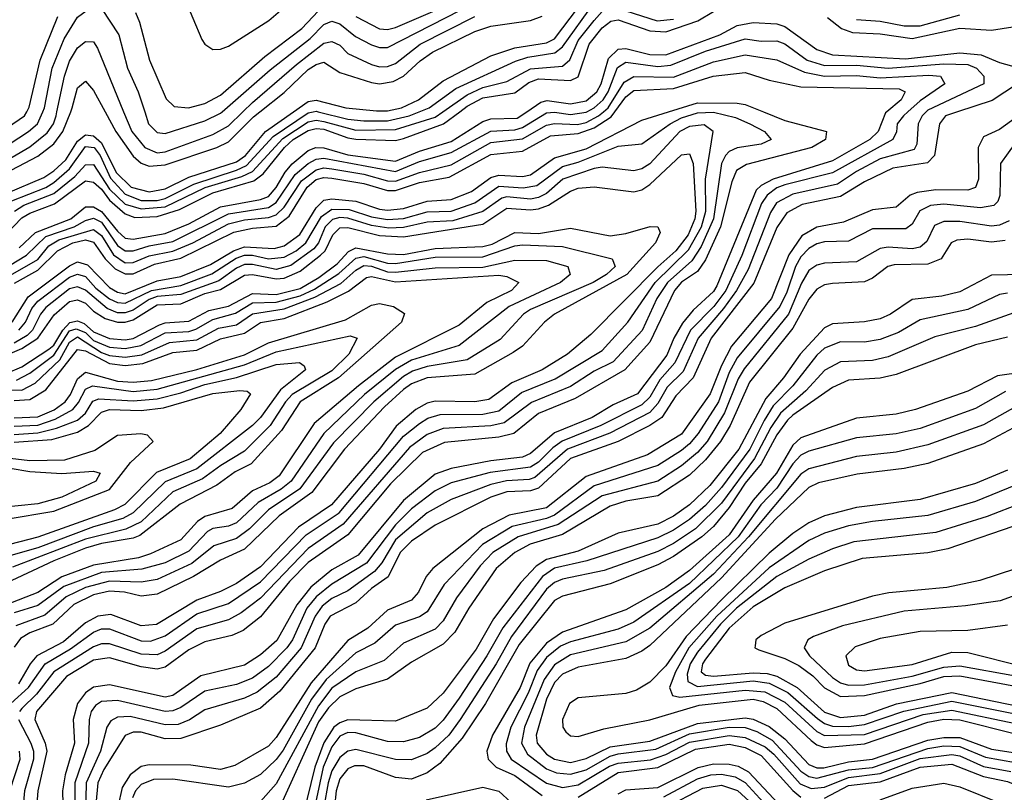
# Model space of a CAD drawing. Header units: inches. Extents: x 501365 to 657855, y 482276 to 547543.
# Tile 914 of 957: x 640524 to 643002, y 488286 to 490232. Entities that reach past the tile are written whole.
import ezdxf

# ---------------------------------------------------------------- set-up
doc = ezdxf.new("R2010")
doc.units = ezdxf.units.IN
doc.header["$MEASUREMENT"] = 0
doc.layers.add('A6448', color=7, linetype='Continuous')
doc.layers.add('A6449', color=7, linetype='Continuous')

msp = doc.modelspace()

# ---------------------------------------------------------------- linework, layer by layer
at = {"layer": 'A6448', "color": 5}
for points, elevation in [([(640000, 489654.7), (640069.3, 489669.3), (640130, 489689.2), (640164.4, 489684.4), (640210, 489660.7), (640250, 489665.4), (640293.4, 489690), (640354.2, 489745.8), (640410, 489785.4), (640470, 489836.3), (640570, 489888.5), (640610, 489919.2), (640633.1, 489950), (640652.6, 490000)], 3720), ([(640000, 489703), (640050, 489714), (640110, 489735.2), (640150, 489739.2), (640210, 489725.4), (640231.6, 489728.4), (640330, 489800.6), (640410, 489849.2), (640470, 489900.6), (640546.5, 489950), (640569.2, 489970), (640582.1, 490000)], 3760), ([(640000, 489677.8), (640050, 489687.1), (640130, 489714), (640169.6, 489709.6), (640210, 489691.4), (640230, 489689.5), (640250, 489697), (640344.8, 489775.2), (640410, 489817.5), (640470, 489865.2), (640550, 489912), (640593.3, 489946.7), (640609, 489970), (640615.8, 489990), (640618, 490000)], 3740), ([(640000, 489729.9), (640030, 489736.5), (640110, 489761.2), (640150, 489763.7), (640210, 489757.5), (640250, 489776.2), (640315.2, 489824.8), (640390, 489869.3), (640450, 489931.2), (640536.2, 489990), (640541.9, 490000)], 3780), ([(640479.1, 489600.9), (640541.4, 489638.6), (640590, 489686.1), (640661.1, 489710), (640690, 489726.6), (640710, 489731.7), (640730, 489722), (640770, 489663.5), (640790, 489649.9), (640810, 489650.2), (640850, 489662.6), (640910, 489673.1), (641050, 489742.8), (641150, 489758.8), (641170, 489771.3), (641217.7, 489842.3), (641250, 489869.9), (641270, 489880.8), (641290, 489883.3), (641470, 489849.9), (641530, 489874.6), (641610, 489897.2), (641710, 489951.4), (641770, 489954.4), (641790, 489960.5), (641850, 489997.5), (641870, 489999.1), (641910, 489993), (641950, 489999), (641951.9, 490000)], 3560), ([(640488.4, 489690), (640530, 489732.9), (640550, 489744.8), (640612, 489768), (640690, 489826.5), (640710, 489822.8), (640730, 489804.9), (640750, 489777.3), (640790, 489742.6), (640814.1, 489734.1), (640870, 489736.2), (640926.3, 489753.7), (641010, 489796.2), (641113.8, 489826.2), (641136.6, 489843.5), (641190.4, 489910), (641212.2, 489930), (641250, 489953), (641270, 489958.1), (641290, 489956.2), (641350, 489934), (641370, 489930.9), (641470, 489927.3), (641490, 489932.7), (641590.8, 489969.2), (641631.7, 490000)], 3620), ([(640490, 489794.1), (640585.1, 489834.9), (640610, 489851.4), (640640.7, 489879.3), (640670, 489925.8), (640690, 489941.8), (640710, 489939.6), (640730, 489921.5), (640767, 489847), (640804.6, 489810), (640850, 489798.7), (640890, 489806.1), (640950, 489835.7), (641070, 489874.3), (641092.3, 489890), (641142.6, 489950), (641213.3, 490000)], 3680), ([(640495.2, 489584.8), (640570, 489628.3), (640597.3, 489662.7), (640622.4, 489677.6), (640710, 489703.9), (640730, 489688.7), (640760.1, 489640.1), (640790, 489620), (640810, 489620.3), (640850, 489637.4), (640910, 489648.6), (640960.3, 489670), (641050, 489717.8), (641090, 489727.5), (641150, 489733.4), (641170, 489740.6), (641190, 489759.5), (641233.7, 489826.3), (641270, 489853.8), (641290, 489858.7), (641310, 489856.6), (641390, 489842.6), (641450, 489825.7), (641470, 489825.5), (641530, 489847.3), (641610, 489866.5), (641710, 489922.4), (641790, 489931.8), (641850, 489966.5), (641870, 489970.5), (641927.8, 489967.8), (641950, 489973.1), (641981.2, 489990), (641993.1, 490000)], 3540), ([(640504.6, 489775.4), (640590, 489809.5), (640610, 489821.8), (640650, 489856.2), (640690, 489912.4), (640711.9, 489910), (640726.4, 489890), (640752.6, 489832.6), (640790, 489792.2), (640830, 489776.9), (640870, 489776.8), (640890, 489781.6), (640962.2, 489817.8), (641070, 489852.6), (641095.2, 489864.8), (641162.2, 489937.8), (641250, 489997.5), (641263, 490000)], 3660), ([(640505.5, 489470), (640545.9, 489534.1), (640650, 489612.3), (640670, 489622.3), (640694.6, 489614.6), (640750, 489557.8), (640770, 489545.6), (640790, 489541.8), (640870, 489574), (640930, 489585.6), (641004.2, 489615.8), (641062, 489650), (641090, 489660.1), (641164.3, 489655.7), (641190, 489662), (641229.2, 489690.7), (641270, 489758), (641290, 489777), (641310, 489780.8), (641370, 489775.1), (641430, 489754.7), (641450, 489752.2), (641490, 489756.5), (641550, 489774.9), (641610, 489779.1), (641661, 489799), (641710, 489834.8), (641730, 489840.6), (641790, 489837.4), (641810, 489841.3), (641870, 489884.1), (641950, 489906.4), (642090, 489979.1), (642157.3, 490000)], 3480), ([(640511.2, 489750), (640534.9, 489765.1), (640610, 489793.8), (640663, 489837), (640690, 489866.6), (640710, 489866.9), (640750, 489805), (640790, 489767.5), (640830, 489755.2), (640890, 489760.6), (640991.2, 489808.9), (641083.1, 489836.9), (641110, 489849.3), (641186.9, 489933.1), (641250, 489974.3), (641270, 489978.8), (641290, 489975.7), (641370, 489953.6), (641470, 489955), (641570, 489986.8), (641589, 490000)], 3640), ([(640511.5, 489568.5), (640570, 489600.8), (640619.4, 489650), (640657.7, 489670), (640690, 489677.2), (640710, 489671.7), (640739.4, 489630), (640764.9, 489604.9), (640790, 489591.7), (640810, 489592.2), (640863.6, 489616.4), (640930, 489631.5), (641063.2, 489696.8), (641110, 489706.9), (641170, 489712), (641202.7, 489737.3), (641247.9, 489810), (641270, 489829.2), (641290, 489834.7), (641310, 489833.1), (641390, 489819.7), (641450, 489801.7), (641470, 489802), (641530, 489821.8), (641604.7, 489835.3), (641710, 489892), (641790, 489900.7), (641860.5, 489939.5), (641930, 489945), (641970, 489959.6), (642012.5, 489987.5), (642021.9, 490000)], 3520), ([(640522, 489450), (640538.9, 489470), (640555, 489505), (640570, 489522.9), (640650, 489583.3), (640670, 489591), (640690, 489584.9), (640716.2, 489556.2), (640750, 489529.3), (640770, 489519.4), (640790, 489517.7), (640855.7, 489550), (640930, 489562.7), (641008.2, 489591.8), (641068.9, 489631.1), (641090, 489638.6), (641110, 489639), (641150, 489630), (641190, 489633.7), (641220.1, 489650), (641244.2, 489670), (641283.6, 489736.4), (641310, 489754.4), (641353.4, 489753.5), (641410, 489735.3), (641450, 489728.4), (641490, 489731.5), (641550, 489747.9), (641610, 489749.8), (641670, 489770.7), (641730, 489812.4), (641791.4, 489808.6), (641825.5, 489814.5), (641890, 489862.5), (641930, 489872.8), (642030, 489913.5), (642090, 489918.9), (642161.2, 489970), (642190, 489984.7), (642230, 489997.2), (642270, 489999), (642325.9, 489985.9), (642362, 489970), (642399, 489950), (642415, 489930), (642390, 489918.1), (642330, 489908.8), (642310, 489899.8), (642300.8, 489890), (642290, 489869.8), (642270.4, 489730), (642239.5, 489660.5), (642215.4, 489624.6), (642154.5, 489570), (642127.5, 489530), (642090.4, 489449.6), (642017.4, 489370), (641970, 489346.9), (641910, 489308.6), (641812.1, 489267.9), (641743.6, 489216.4), (641710, 489208.8), (641590, 489202.6), (641550, 489187.3), (641505.4, 489154.6), (641338.3, 488961.7), (641250, 488900.5), (641130, 488774.8), (641081.7, 488738.3), (641050, 488720.6), (640970, 488698), (640890, 488641.8), (640870, 488632.8), (640830, 488634.1), (640750, 488660.4), (640730, 488660.1), (640710, 488652.8), (640609.9, 488590.1), (640566.5, 488533.5), (640530, 488497.6), (640524.2, 488490)], 3460), ([(640522.9, 489657.1), (640563.7, 489696.3), (640653.3, 489730), (640690, 489760.8), (640710, 489760.3), (640730, 489748.8), (640770, 489699.1), (640790, 489681.6), (640810, 489679), (640890, 489693.1), (640950, 489717.9), (641030, 489760.3), (641130, 489778.8), (641150, 489786.9), (641170, 489809), (641192, 489848), (641210, 489868.7), (641250, 489902.3), (641269.9, 489910.1), (641290, 489909.4), (641350, 489891.7), (641470, 489875.2), (641530, 489900.6), (641610, 489925.3), (641690, 489975.4), (641710, 489982), (641776.5, 489983.5), (641800.7, 490000)], 3580), ([(642395.7, 490000), (642450, 489978), (642554.9, 489950), (642552, 489930), (642518, 489910), (642353.2, 489866.8), (642328.2, 489851.8), (642316.4, 489823.6), (642287.6, 489710), (642250, 489627.3), (642230, 489598), (642190, 489570.6), (642172.1, 489550), (642110, 489420.2), (642046.8, 489350), (641922.5, 489277.6), (641830, 489240.3), (641767.9, 489190), (641730, 489180.5), (641593.2, 489166.8), (641538.3, 489141.7), (641457.2, 489062.8), (641350, 488934.5), (641250, 488865.3), (641202.9, 488817.1), (641130, 488727.9), (641086.3, 488693.7), (641058.5, 488681.5), (640990, 488665.2), (640950, 488644.8), (640890, 488601.8), (640870, 488596.3), (640830, 488602.4), (640750, 488625.2), (640710, 488619.4), (640642.1, 488577.9), (640566.9, 488490), (640562.3, 488470), (640588.4, 488410), (640592.5, 488390), (640570.2, 488290.2), (640562, 488190)], 3480), ([(642706.5, 490000), (642703, 489997), (642684.9, 489950), (642664.1, 489930), (642570, 489876.8), (642420.2, 489830), (642390, 489814.3), (642377.8, 489802.2), (642278.6, 489561.4), (642270, 489547.7), (642219.4, 489500.6), (642192, 489468), (642170.2, 489430), (642152.9, 489387.1), (642079.4, 489290), (642017.7, 489262.3), (641964.8, 489230), (641870, 489191.2), (641810, 489139.8), (641790, 489130.5), (641710, 489120.8), (641610, 489101.6), (641570, 489087.6), (641490, 489020.8), (641376.4, 488883.6), (641310, 488846.4), (641257.3, 488802.7), (641221.7, 488758.3), (641171.5, 488668.5), (641130, 488632.4), (641090, 488606.1), (640980.4, 488579.6), (640910, 488530.2), (640890, 488525.8), (640750, 488556.6), (640710, 488551.1), (640690, 488537), (640670, 488510), (640658.8, 488470), (640662.2, 488410), (640638.5, 488330), (640631.9, 488290), (640634.6, 488190)], 3520), ([(642759.3, 490000), (642748.3, 489990), (642732.7, 489970), (642730.7, 489949.3), (642721.6, 489930), (642570, 489846.4), (642450, 489815.8), (642430, 489808.2), (642405, 489790), (642391.3, 489768.7), (642341.9, 489638.1), (642301.1, 489550), (642270.9, 489510), (642212.6, 489450), (642172.6, 489367.4), (642135, 489325), (642110, 489281.7), (642090, 489262.1), (641986.5, 489210), (641889.1, 489170.9), (641866, 489154), (641830, 489117.3), (641810, 489105), (641708.4, 489091.6), (641610, 489065.4), (641570, 489045.9), (641510, 488999.8), (641470, 488959.5), (641396.7, 488863.3), (641310, 488810.7), (641270, 488778.9), (641247.1, 488750), (641210.4, 488670), (641196.3, 488650), (641150, 488603.1), (641110, 488573.4), (641070, 488558.2), (640990, 488540.9), (640930, 488499.5), (640910, 488491.1), (640890, 488490), (640770, 488517.6), (640730, 488514.8), (640715.1, 488504.9), (640704.5, 488490), (640699.3, 488470), (640697.8, 488410), (640662.8, 488310), (640663.6, 488190)], 3540), ([(642805.6, 490000), (642795.6, 489990), (642785.2, 489970), (642781.6, 489918.4), (642775.3, 489904.7), (642690, 489881.8), (642630.3, 489849.7), (642582.5, 489817.5), (642470, 489792.9), (642429, 489771), (642414, 489746), (642357.1, 489602.9), (642328.4, 489550), (642295.6, 489504.4), (642231.8, 489430), (642193.8, 489346.2), (642153.7, 489306.3), (642130, 489265.4), (642110, 489243.1), (642009.2, 489190.8), (641902.6, 489150), (641820.9, 489079.1), (641806.1, 489073.9), (641749.1, 489070.9), (641710, 489061.6), (641610, 489023.9), (641550, 488989.7), (641470, 488922), (641435.5, 488864.5), (641417.3, 488842.7), (641350, 488793.8), (641310, 488774.4), (641285.3, 488754.8), (641267.5, 488730), (641232.5, 488650), (641170, 488576.6), (641121.6, 488538.4), (641090, 488523.7), (640990, 488493.8), (640951.2, 488468.8), (640922.8, 488457.2), (640890, 488455.9), (640802.7, 488477.3), (640770, 488475.3), (640753.4, 488466.6), (640743.7, 488450), (640727.3, 488390), (640691.5, 488310), (640688.9, 488190)], 3560), ([(642884.5, 490000), (642853.8, 489990), (642838.6, 489970), (642826.6, 489890), (642808.9, 489871), (642721.8, 489858.2), (642650, 489823.5), (642590, 489786.8), (642493.5, 489766.5), (642454.7, 489745.3), (642430, 489708.6), (642372, 489568), (642264.6, 489430), (642219, 489330), (642175.2, 489284.8), (642140, 489230), (642110, 489210), (642030, 489169.5), (641910, 489126.8), (641830, 489051.8), (641810, 489045.8), (641750, 489042.6), (641710.1, 489029.9), (641570, 488958.7), (641510, 488919), (641481.7, 488890), (641451.2, 488828.7), (641410, 488799.7), (641370, 488763.1), (641305.7, 488730), (641291.8, 488710), (641267.5, 488650), (641179, 488541), (641130, 488498.6), (641030, 488455.2), (640930, 488421.9), (640890, 488421.1), (640830, 488437.7), (640810, 488437.8), (640790, 488429.6), (640736.3, 488343.7), (640721.2, 488310), (640711.6, 488210)], 3580), ([(640739.1, 490000), (640766.2, 489950), (640810, 489887.9), (640830, 489870.7), (640850, 489862.9), (640890, 489866.4), (641020.4, 489910), (641050, 489924.3), (641112.5, 489987.5), (641128.5, 490000)], 3720), ([(643050, 489998.7), (642990, 489955.3), (642950, 489937.1), (642936.4, 489910), (642937.4, 489830), (642930, 489809.6), (642910, 489802.6), (642830, 489803.5), (642783.1, 489796.9), (642765, 489790), (642730, 489760.1), (642670, 489753), (642597.6, 489722.4), (642530, 489709.6), (642492.2, 489687.8), (642460.1, 489639.9), (642416.4, 489530), (642315.4, 489410), (642290, 489361.2), (642261.8, 489290), (642190, 489187.8), (642103.8, 489136.2), (641950, 489081.7), (641850, 489002.6), (641755.8, 488984.2), (641689.8, 488950), (641563.9, 488850), (641546.8, 488830), (641527.6, 488790), (641510, 488770.5), (641450, 488745.4), (641400.3, 488699.7), (641350, 488668.4), (641258.1, 488561.9), (641170, 488424.1), (641150, 488402.2), (641065.8, 488354.2), (641030, 488343.4), (640954.7, 488354.7), (640850, 488355.4), (640830, 488351.2), (640802.1, 488330), (640781.8, 488298.2), (640771.5, 488250)], 3620), ([(640785.7, 490000), (640806.1, 489950), (640839.6, 489910), (640870, 489897), (640890, 489899.4), (641010, 489943.1), (641050, 489964.6), (641086.1, 490000)], 3740), ([(640838.9, 490000), (640848.8, 489970), (640870, 489947.8), (640890, 489945.5), (640990, 489977), (641030, 489996.4), (641034.1, 490000)], 3760), ([(641275.4, 490000), (641350, 489981.5), (641390, 489977.4), (641450, 489977.2), (641504.4, 489990), (641529.7, 490000)], 3660), ([(640501.7, 488510), (640546.5, 488550), (640588.4, 488610), (640652.3, 488647.7), (640710, 488690), (640730, 488697.8), (640750, 488697.7), (640830, 488668.1), (640853.2, 488666.8), (640890, 488680.7), (640970, 488735.8), (641050, 488761.5), (641130, 488816), (641245.4, 488934.6), (641328.4, 488990), (641490, 489182.9), (641530, 489215.4), (641551.6, 489228.4), (641582.5, 489237.5), (641690, 489238.4), (641730, 489247.3), (641787.1, 489292.9), (641872.1, 489327.9), (641990, 489398.8), (642055.1, 489470), (642123.3, 489570), (642207.3, 489652.7), (642240, 489710), (642251.2, 489750), (642250.4, 489830), (642269.2, 489950), (642247.1, 489967.1), (642210, 489962.5), (642185.2, 489950), (642110, 489868.8), (642090, 489855.9), (642070, 489851.4), (641990, 489860.8), (641970, 489856.9), (641891.3, 489830), (641850, 489794.6), (641830, 489784.1), (641810, 489780), (641750, 489786.1), (641737.3, 489782.7), (641690, 489748.6), (641614.2, 489725.7), (641550, 489721.9), (641490, 489708.5), (641453.5, 489706.5), (641410, 489713.2), (641350, 489731.7), (641330, 489733.5), (641311.5, 489728.5), (641293.1, 489710), (641276.5, 489670), (641264.9, 489655.1), (641206.8, 489613.2), (641170, 489602.9), (641110, 489615.1), (641090, 489615.1), (641070, 489606.4), (641025.4, 489574.6), (640930, 489539.6), (640870, 489535), (640850, 489527.4), (640810, 489500.4), (640790, 489493.6), (640770, 489493.9), (640744.4, 489504.4), (640690, 489551.1), (640670, 489559.2), (640650, 489554.2), (640590, 489506.8), (640576.4, 489490), (640556.8, 489450), (640543.2, 489436.8), (640510, 489417.1)], 3440), ([(643050, 489950.6), (642992.2, 489870), (642990.8, 489789.2), (642986.2, 489773.8), (642975.8, 489764.2), (642942.3, 489757.7), (642850, 489767.1), (642816.1, 489763.9), (642789.7, 489750.3), (642770, 489716.9), (642754.4, 489705.6), (642670, 489704.9), (642610, 489674.5), (642550, 489672.1), (642530, 489667.4), (642510, 489655.8), (642490, 489634.7), (642476.4, 489610), (642454.6, 489545.4), (642437.5, 489510), (642330, 489380.2), (642310, 489343.5), (642282.9, 489270), (642231.9, 489190), (642210, 489164), (642190, 489146.7), (642130, 489109.4), (641970, 489057.9), (641870, 488984.5), (641850, 488975.5), (641764, 488956), (641689.3, 488910.7), (641592.7, 488810), (641550, 488740.6), (641530, 488727.9), (641470, 488707.4), (641417.8, 488662.2), (641370, 488637.5), (641295.8, 488570), (641258.7, 488521.3), (641187.4, 488392.6), (641170, 488368.8), (641130, 488330.9), (641090, 488309), (641050, 488299.5), (640910, 488319.8), (640861.2, 488318.8), (640830, 488306.4), (640815.7, 488290), (640807.9, 488272.1)], 3640), ([(640470, 489378.7), (640530, 489404.1), (640570.1, 489429.9), (640611, 489489), (640650, 489522.4), (640670, 489526.6), (640690, 489518), (640710, 489498.1), (640739.6, 489479.6), (640770, 489470), (640790, 489470.3), (640810, 489476.1), (640870, 489513.5), (640930, 489516.3), (640990, 489542.8), (641030, 489552.4), (641090, 489588.2), (641110, 489590), (641170, 489579.2), (641190, 489581.4), (641230, 489598.9), (641281.3, 489638.7), (641293.4, 489650), (641312.4, 489690), (641330, 489707.8), (641350, 489708.9), (641430, 489688.4), (641490, 489685.1), (641690, 489717.3), (641750, 489757), (641810, 489752.7), (641830, 489755.4), (641855.1, 489764.9), (641910, 489800.4), (641930, 489807.9), (641970, 489810.6), (642070, 489798.4), (642090, 489803.7), (642110, 489816.7), (642190, 489891.4), (642210, 489894.2), (642219.1, 489870), (642226.2, 489750), (642223.4, 489730), (642206.6, 489690), (642175.6, 489650), (642130, 489609.4), (641961.2, 489438.8), (641902.7, 489390), (641839.5, 489350), (641762.6, 489317.4), (641704.8, 489275.2), (641670, 489269.5), (641570, 489271.1), (641550, 489266.3), (641520.8, 489250), (641472, 489208), (641430, 489150.7), (641308.8, 489010), (641225.9, 488954.1), (641130, 488854.2), (641070, 488812.4), (641030, 488791.8), (640970, 488770.1), (640868.9, 488708.9), (640830, 488705.5), (640753.7, 488733.7), (640720.8, 488730), (640690, 488713), (640634.6, 488665.4), (640567.8, 488630), (640550.3, 488609.7), (640520.9, 488559.1)], 3420), ([(643014.6, 489725.4), (642990, 489714.6), (642970, 489712.1), (642890, 489723.5), (642850, 489724.1), (642826.8, 489713.2), (642807, 489673), (642790, 489659.1), (642770, 489655.2), (642710, 489659.4), (642690, 489655.9), (642630, 489622.5), (642550, 489618.6), (642530, 489613.6), (642510, 489600.6), (642491.5, 489568.5), (642459.1, 489490), (642347.2, 489352.8), (642332.5, 489327.5), (642298.3, 489241.7), (642254.2, 489170), (642230, 489142.1), (642190, 489108.5), (642130, 489070), (641990, 489032.7), (641879.5, 488960.5), (641779.1, 488930), (641715.3, 488890), (641683.3, 488856.7), (641623.6, 488776.4), (641590, 488718.4), (641570, 488697), (641490, 488662.2), (641441.6, 488618.4), (641370, 488590), (641310, 488548.2), (641275.9, 488504.1), (641170, 488307.5), (641130, 488262.9)], 3660), ([(640490, 489340.8), (640530, 489358), (640597.9, 489402.1), (640610, 489412.3), (640632.8, 489450), (640650.4, 489469.6), (640670, 489473.5), (640686.8, 489466.8), (640710, 489445.9), (640750, 489428.8), (640790, 489426), (640810, 489429.1), (640876.2, 489463.8), (640890, 489468.7), (640950, 489472.6), (641000.6, 489499.4), (641050, 489510.9), (641110, 489542.5), (641170, 489540.1), (641230, 489555), (641277.1, 489582.9), (641322.9, 489617.1), (641351.6, 489648.4), (641370, 489657.1), (641450, 489642.2), (641490, 489640.8), (641570, 489655.7), (641690, 489661.1), (641713.2, 489666.8), (641770, 489696.2), (641830, 489693.4), (641910, 489706.5), (642010, 489688), (642050, 489693.6), (642110.9, 489710.9), (642130.6, 489710.6), (642136.3, 489696.3), (642124.3, 489670), (642052.3, 489590), (641870.1, 489490), (641845.3, 489470), (641789.9, 489410.1), (641766.2, 489393.8), (641670, 489339.5), (641550, 489329.7), (641510, 489314.6), (641490, 489300.3), (641442.6, 489257.4), (641341.9, 489150), (641259.1, 489040.9), (641177.2, 488982.8), (641090, 488898.2), (641030, 488871.3), (640961.4, 488830), (640870, 488785.3), (640830, 488780.1), (640788, 488790), (640750, 488792.9), (640710, 488783.4), (640660.9, 488759.1), (640607.8, 488710), (640550, 488688), (640526, 488674), (640510, 488652.1)], 3380), ([(643004.2, 489675.8), (642970, 489671.3), (642910, 489679), (642883, 489677), (642868.6, 489670), (642842.9, 489630), (642810, 489615.9), (642725.1, 489614.9), (642709.4, 489610.6), (642670, 489581), (642650, 489571.9), (642570, 489567.8), (642550, 489564), (642530, 489553.7), (642510, 489528.5), (642470, 489454.8), (642360.7, 489319.3), (642312.2, 489210), (642288.1, 489170), (642250, 489123.4), (642210, 489085.3), (642130, 489033.2), (642050, 489019.7), (642010, 489007.2), (641890, 488935.7), (641808.9, 488911.1), (641770.1, 488890), (641723.2, 488850), (641654.6, 488750), (641619.6, 488690), (641590, 488659.3), (641510, 488613.7), (641450, 488571.4), (641370, 488546.9), (641330, 488527.1), (641301.3, 488498.7), (641276.6, 488463.4), (641170, 488228.4)], 3680), ([(640515.9, 489324.1), (640550, 489341.7), (640610, 489387.3), (640650, 489448.5), (640666.3, 489453.7), (640690, 489444.1), (640710, 489424.2), (640750, 489407.5), (640790, 489404), (640828.8, 489411.2), (640890, 489443), (640950, 489446.7), (640967.8, 489452.2), (641010, 489477.2), (641067.4, 489492.6), (641110, 489518.7), (641170, 489520.6), (641230, 489536.7), (641266.4, 489553.6), (641327.6, 489592.4), (641370, 489631.7), (641390, 489635.9), (641450, 489618.9), (641470, 489618.1), (641570, 489633.7), (641690, 489634.3), (641770, 489662.1), (641790, 489665), (641890, 489660.9), (642015.3, 489630), (642022.8, 489610), (642000.9, 489590), (641967.5, 489570), (641810, 489502), (641792.1, 489490), (641733.8, 489426.2), (641650, 489375.6), (641550, 489358.7), (641513.2, 489346.8), (641490, 489333.6), (641415.8, 489270), (641313.6, 489166.4), (641229.2, 489050.8), (641150, 488997.7), (641102.9, 488950), (641070, 488925.6), (641012.6, 488907.4), (640957.7, 488862.3), (640870, 488822.6), (640830, 488815.7), (640750, 488818.2), (640690, 488801.8), (640641.5, 488778.5), (640587.6, 488732.4), (640514.4, 488705.6)], 3360), ([(640410, 489300.1), (640530, 489299.1), (640563.1, 489316.9), (640625, 489375), (640650, 489419.6), (640670, 489433.4), (640730, 489394), (640750, 489386.3), (640790, 489382), (640831.7, 489388.3), (640901.4, 489418.6), (640970, 489425.5), (641025, 489455), (641070, 489463.7), (641110, 489491), (641190, 489503.5), (641267.2, 489532.8), (641332.8, 489567.2), (641370, 489600.9), (641390, 489612.7), (641410, 489611.2), (641450, 489596.6), (641470, 489595.9), (641570, 489606.6), (641690, 489609), (641770, 489626.1), (641850, 489625.8), (641903.5, 489610), (641909.6, 489590), (641885.1, 489570), (641755.7, 489510), (641630, 489411.2), (641510, 489374.4), (641470, 489350.9), (641392.3, 489287.7), (641289.9, 489190.1), (641207.4, 489070), (641182.4, 489050), (641124, 489016), (641070, 488965.1), (641050, 488956.7), (641010, 488950.5), (640996.6, 488943.4), (640950, 488893.8), (640890, 488864.6), (640831.4, 488848.6), (640730, 488839.7), (640635.2, 488804.8), (640570, 488757), (640510, 488738.2)], 3340), ([(640510, 489273), (640550, 489275.1), (640590, 489299.6), (640670, 489401), (640690, 489397.7), (640750, 489365.8), (640790, 489360.7), (640834.1, 489365.9), (640910, 489393.8), (640970, 489399.6), (641030, 489428.4), (641090, 489442.1), (641130, 489469.6), (641190, 489479.8), (641298.4, 489521.6), (641351.5, 489548.5), (641397.4, 489582.6), (641410, 489584.8), (641470, 489571.9), (641730, 489588.7), (641750, 489585.5), (641780.5, 489570), (641761.6, 489550), (641700.2, 489519.8), (641630, 489462.6), (641470, 489382.2), (641377, 489310), (641265.3, 489214.7), (641176.9, 489083.1), (641153.9, 489066), (641110, 489045.6), (641059.2, 489000.8), (640990, 488981), (640971.5, 488968.5), (640930, 488922), (640853.4, 488886.6), (640823.1, 488876.9), (640710, 488858.7), (640630, 488829.2), (640570, 488789.2), (640490, 488758.1)], 3320), ([(643050, 489590.2), (642970, 489588.9), (642890, 489546.2), (642844.6, 489535.4), (642770, 489526.9), (642716.1, 489490), (642690, 489478.9), (642650, 489470.9), (642570, 489466.1), (642550, 489456.3), (642488.1, 489390), (642446.4, 489330), (642401.8, 489278.2), (642334.1, 489150), (642261.2, 489058.8), (642210, 489010), (642170, 488981.4), (642130, 488961.9), (642030, 488938.6), (641930, 488893.7), (641850, 488872.2), (641824.3, 488855.7), (641785.3, 488814.7), (641716.8, 488723.2), (641673.3, 488646.7), (641590, 488535.7), (641550, 488498.1), (641470, 488465.7), (641350, 488468.6), (641330, 488461.6), (641314.9, 488450), (641290, 488410.6), (641267.2, 488350), (641237.4, 488230)], 3720), ([(643010, 489543.5), (642990, 489540.1), (642910, 489501.7), (642790, 489476.3), (642735.5, 489444.5), (642690, 489426.5), (642650, 489420.2), (642590, 489421.1), (642550, 489404.9), (642530, 489387.4), (642470, 489310), (642420.8, 489259.2), (642397.5, 489222.5), (642361.9, 489150), (642290, 489054), (642250, 489008.9), (642210, 488973.7), (642170, 488946.4), (642130, 488927.2), (641951.1, 488868.9), (641870, 488850.6), (641839.9, 488830), (641739.8, 488700.2), (641700.1, 488630), (641630, 488523.5), (641590, 488467.7), (641570, 488447.5), (641530, 488424.7), (641490, 488413.7), (641450, 488414.7), (641370, 488436.5), (641350, 488436.9), (641330, 488427.9), (641310, 488400.5), (641288.3, 488350), (641260.6, 488219.4)], 3740), ([(640510, 489229.3), (640570, 489231.6), (640610.8, 489249.2), (640638.4, 489270), (640651.8, 489288.2), (640670, 489327.7), (640690, 489344.6), (640770, 489322), (640810, 489319.1), (640856.3, 489323.7), (640970, 489351), (641090, 489388), (641150, 489418.3), (641344.1, 489475.9), (641410, 489512.8), (641430, 489517.1), (641464.8, 489510), (641492.3, 489492.3), (641485.1, 489470), (641326.4, 489330), (641229.8, 489270), (641182.8, 489197.2), (641106.5, 489113.5), (641066.6, 489093.4), (641020.2, 489059.8), (640928.3, 489011.7), (640826.8, 488933.2), (640810, 488926.1), (640730, 488912.9), (640690, 488900.8), (640610, 488869.6), (640490, 488812.7)], 3280), ([(643026.4, 489493.6), (642930, 489459.2), (642827.1, 489432.9), (642710, 489383), (642670, 489373.7), (642590, 489370.7), (642550.7, 489349.3), (642502.3, 489297.7), (642439, 489241), (642414.7, 489205.3), (642373.1, 489126.9), (642290, 489014.8), (642224.8, 488950), (642170, 488912.9), (642130, 488893), (641994.8, 488845.2), (641890, 488823.4), (641870, 488814.6), (641850, 488797.5), (641761.7, 488678.3), (641723.1, 488610), (641633.1, 488470), (641604, 488430), (641570, 488398.3), (641550, 488384.1), (641510, 488368.3), (641470, 488368.9), (641370, 488394), (641350, 488389.7), (641330, 488373.7), (641310, 488340.7), (641300.6, 488310), (641290, 488250)], 3760), ([(640510, 489208), (640570, 489211.1), (640613.8, 489226.2), (640657.6, 489250), (640672.5, 489267.5), (640690, 489301.8), (640707.4, 489310), (640810, 489295.9), (640870, 489301.7), (641090, 489363.1), (641170, 489395.1), (641356.1, 489436.1), (641373.3, 489430), (641352.7, 489390), (641310, 489347.6), (641210, 489288.1), (641193, 489270), (641154.8, 489210), (641090, 489145.3), (641030.5, 489109.5), (640984.6, 489075.3), (640910, 489042.7), (640830, 488967.4), (640791.4, 488948.6), (640690, 488924.2), (640506.4, 488853.6)], 3260), ([(643010, 489432.3), (642930, 489413.2), (642730, 489338.8), (642690, 489329.5), (642610, 489324.4), (642570, 489305.7), (642470, 489236.4), (642456.9, 489223.1), (642430, 489186.5), (642390, 489113.3), (642350, 489064.7), (642310, 489003.7), (642270, 488955.9), (642240.6, 488930), (642170, 488880.4), (642130, 488859.2), (642010, 488811.1), (641890, 488780.1), (641870, 488769.7), (641781.3, 488658.7), (641696.9, 488510), (641637.5, 488422.5), (641581.2, 488358.8), (641550, 488335.2), (641510, 488319.2), (641470, 488324), (641390, 488352.9), (641366.9, 488353.1), (641350, 488345.2), (641330, 488319.9), (641320.3, 488290), (641316.7, 488250)], 3780), ([(640510, 489187.7), (640570, 489191.3), (640617.1, 489202.9), (640670, 489223.8), (640690, 489241.1), (640708.6, 489271.4), (640723.1, 489276.9), (640810, 489272.2), (640870, 489277.2), (640930, 489291.9), (640990, 489312.9), (641070, 489331.2), (641170, 489363.6), (641228.7, 489368.7), (641240.2, 489360.2), (641243.6, 489350), (641180.6, 489299.4), (641130.7, 489230), (641110, 489210), (640970, 489100.8), (640890, 489068.1), (640810, 488989.8), (640784, 488976), (640710, 488954.8), (640570, 488901.8), (640490, 488878.9)], 3240), ([(643050, 489344.7), (642984.7, 489335.3), (642910, 489296.7), (642778.9, 489250), (642730, 489238.9), (642630, 489228.7), (642490, 489178.6), (642470, 489160.8), (642428.7, 489090), (642370, 489022.2), (642310, 488934.5), (642210, 488844.8), (642150, 488802.2), (642050, 488745.7), (641890, 488689.5), (641850, 488662.1), (641808.2, 488611.8), (641783.4, 488550), (641714.1, 488430), (641699.6, 488390), (641702.8, 488370), (641723.4, 488350), (641770, 488328.6), (641838.7, 488278.7)], 3820), ([(640510, 489167.9), (640605.5, 489174.5), (640670, 489192.8), (640697.2, 489210), (640730, 489243.5), (640749.9, 489250), (640830, 489247.9), (640885.9, 489254.1), (641010, 489291), (641078.3, 489298.2), (641096.7, 489296.7), (641105.2, 489290), (641080.8, 489250), (641029, 489190), (640953.6, 489126.4), (640868.7, 489091.3), (640788.8, 489011.2), (640762.7, 488997.3), (640570, 488928.5), (640475.6, 488904.4)], 3220), ([(643004.7, 489295.3), (642930, 489253.1), (642790, 489202.6), (642730, 489189.2), (642630, 489179.2), (642510, 489145.1), (642490, 489135.4), (642470, 489113.3), (642430, 489052.1), (642389, 489010), (642332.2, 488930), (642210, 488812.4), (642070, 488715.1), (642030, 488697.3), (641910, 488665.5), (641885.6, 488654.4), (641850, 488625.9), (641826.7, 488593.3), (641804.1, 488535.9), (641760.5, 488450), (641748.2, 488408.2), (641749, 488390), (641761.1, 488370), (641850, 488309.3), (641890, 488298.8), (641930, 488305.3), (642008.2, 488351.8), (642030, 488360.1), (642112.1, 488367.9), (642150, 488381.2), (642210, 488412.7), (642310, 488429.3), (642350, 488424.5), (642400.5, 488400.5), (642422.5, 488382.5), (642488.1, 488308.1), (642515.9, 488295.9), (642550, 488299.4), (642610, 488323.7), (642690, 488333.5), (642790, 488371.3), (642870, 488381.7), (642890, 488378.2), (642950, 488351.1), (643018.6, 488338.6)], 3840), ([(643030, 489257.2), (642950, 489211.9), (642810, 489161), (642730, 489143), (642630, 489131.6), (642510, 489101.3), (642490, 489087.4), (642358.1, 488930), (642270, 488835.9), (642110, 488699.8), (642050, 488665.5), (641910, 488632.4), (641870, 488607.2), (641844.1, 488570), (641794.3, 488450), (641786.7, 488410), (641802, 488382), (641850, 488345.5), (641875.3, 488335.3), (641910, 488332), (641950, 488343.2), (642010, 488377.2), (642030, 488383.6), (642124.8, 488395.2), (642210, 488433.8), (642310, 488450.1), (642349.9, 488449.9), (642379.6, 488439.6), (642417.9, 488417.9), (642490, 488339.9), (642510, 488326.2), (642530, 488322), (642610, 488343.3), (642670.8, 488349.2), (642810, 488396.8), (642850, 488403.1), (642890, 488402), (642954.7, 488374.7), (643030, 488361.3)], 3860), ([(643050, 489217.5), (642950, 489163.6), (642810, 489114.7), (642750, 489101.4), (642632.2, 489087.8), (642534.2, 489065.8), (642510, 489053.9), (642426.1, 488973.9), (642290, 488826.4), (642110, 488656.2), (642090, 488641.8), (642050, 488623.7), (641930, 488601.3), (641890, 488584.2), (641870, 488562.6), (641850, 488521), (641823.6, 488430), (641826.4, 488410), (641850, 488382.7), (641870, 488369.9), (641910, 488361.5), (641950, 488371.8), (642010, 488401), (642110, 488415.4), (642230, 488459.7), (642350, 488473.7), (642370.3, 488470.3), (642410, 488451.9), (642450, 488421.1), (642510, 488356.5), (642530, 488348.2), (642548, 488348), (642610, 488362.9), (642670, 488369.9), (642810, 488417.8), (642850, 488424.4), (642890, 488424.4), (642970, 488395.1), (643030, 488385.5)], 3880), ([(640490, 488974.3), (640610, 488994.2), (640750, 489048.9), (640803.2, 489116.8), (640859.8, 489170), (640845.8, 489185.8), (640829.3, 489189.3), (640770, 489184.8), (640713.2, 489146.8), (640637, 489123), (640550, 489120.9), (640450, 489133.1)], 3180), ([(640450, 489110.8), (640550, 489094), (640630.5, 489089.5), (640710, 489094.9), (640726.7, 489090), (640715.9, 489070), (640630, 489029.4), (640570, 489013), (640470, 489003.1)], 3160), ([(643010, 489097.5), (642930, 489064.3), (642790, 489023.4), (642630, 489003.6), (642550, 488982.7), (642510, 488965), (642470, 488938.2), (642410, 488888.4), (642290, 488770.7), (642201.3, 488678.8), (642150, 488605.1), (642110, 488563.8), (642076.1, 488543.9), (642050, 488535.3), (641930, 488524), (641907.9, 488510), (641889.9, 488470), (641891.1, 488450), (641898.8, 488438.8), (641910, 488428.3), (641930, 488426.8), (641994, 488446), (642110, 488468.5), (642234.3, 488505.7), (642370, 488520.5), (642395, 488515), (642430, 488497.2), (642516.4, 488416.4), (642530, 488406), (642550, 488399.2), (642650, 488408.4), (642810, 488463.3), (642850, 488470.3), (642890, 488469.1), (643030, 488434)], 3920), ([(643030, 489059.4), (642930, 489018.3), (642810, 488983.5), (642670, 488968.2), (642610, 488957), (642550, 488938.8), (642510, 488920.2), (642410, 488852), (642278.4, 488730), (642208, 488650), (642174.8, 488590), (642159.8, 488550), (642167.5, 488530), (642185.6, 488525.6), (642350, 488543.9), (642399.6, 488539.6), (642450, 488513.5), (642530, 488439.2), (642550, 488429), (642650, 488432.1), (642798, 488481.9), (642870, 488493.6), (643030, 488459.3)], 3940), ([(643045.4, 489014.6), (642959, 488981), (642830, 488940.2), (642623.3, 488916.7), (642570, 488899.7), (642510, 488873.7), (642430, 488829.6), (642328.3, 488750), (642287.7, 488710), (642230, 488639.4), (642211.7, 488610), (642203.8, 488583.8), (642205.7, 488565.7), (642230, 488553.2), (642370, 488566.7), (642410, 488561.5), (642457.6, 488537.6), (642531.8, 488471.8), (642550, 488459.4), (642570, 488453.2), (642610, 488451.9), (642650, 488456.9), (642749.3, 488490.7), (642870, 488515.9), (643050, 488479.4)], 3960), ([(643050, 488964.5), (642860.3, 488899.7), (642810, 488889.2), (642644.6, 488875.4), (642550, 488844.3), (642450, 488800.9), (642370, 488753), (642310, 488700), (642250, 488622), (642242.4, 488610), (642239.6, 488590), (642250, 488581.6), (642270, 488579), (642370, 488587.5), (642405.5, 488585.5), (642430, 488578.7), (642480.6, 488550), (642550, 488488.2), (642590, 488474.9), (642650, 488481), (642731.2, 488508.8), (642870, 488537.6), (643090, 488492.6)], 3980), ([(643030, 488848.7), (642940.3, 488819.7), (642857.7, 488802.3), (642711.2, 488788.8), (642670, 488780.1), (642450, 488712.3), (642390, 488681.2), (642376.9, 488670), (642374.9, 488654.9), (642374.6, 488650), (642384.7, 488644.7), (642450, 488623.7), (642485.3, 488605.3), (642520, 488579.9), (642550, 488549.3), (642590, 488527.4), (642650, 488530), (642790, 488560.2), (642850, 488578.1), (642890, 488579.8), (643030, 488554)], 4020), ([(643049.9, 488789.9), (642991.4, 488768.6), (642904.3, 488755.7), (642750, 488742.1), (642594.7, 488705.3), (642521.7, 488678.3), (642507.5, 488670), (642498.1, 488650), (642512, 488630), (642570, 488575.2), (642590, 488562.2), (642610, 488556), (642650, 488557.3), (642770, 488578.9), (642850, 488601.7), (642890, 488604.5), (643030, 488580)], 4040), ([(643010, 488707.3), (642910, 488693.4), (642790, 488691.5), (642690, 488673.3), (642627.2, 488652.8), (642603.6, 488630), (642610, 488606.8), (642630, 488595), (642650, 488592.3), (642770, 488608.1), (642870, 488638.9), (642910, 488638.1), (643050, 488603)], 4060), ([(640521.5, 488470), (640552, 488410), (640559.1, 488390), (640559.3, 488370), (640536.1, 488290), (640527.1, 488190)], 3460), ([(641930, 488274.5), (642030, 488336.5), (642130, 488349.1), (642224.8, 488395.2), (642310, 488407.3), (642350, 488399), (642390, 488378.7), (642470, 488290.6), (642490, 488274)], 3820), ([(640499.5, 488290), (640525.5, 488370), (640523.9, 488390)], 3440), ([(642030, 488282.8), (642050, 488292.3), (642130, 488298.5), (642231.3, 488348.7), (642270, 488357.8), (642310, 488357.5), (642332, 488352), (642358.2, 488338.2), (642459.5, 488230)], 3780), ([(642550, 488271.5), (642610, 488303.2), (642690, 488312.9), (642790, 488349.9), (642870, 488357.4), (642950, 488326.5), (643010, 488313.9), (643041.1, 488301.1), (643054.9, 488290), (643086.6, 488230)], 3820), ([(642145.2, 488274.8), (642230, 488320), (642263.2, 488330), (642290, 488332.3), (642325.2, 488325.2), (642350, 488311), (642441.9, 488210)], 3760), ([(642690, 488267.3), (642770, 488296.7), (642850, 488309.2), (642890, 488300), (642990, 488260.2)], 3780), ([(641547.5, 488267.5), (641690, 488299), (641730, 488289.6), (641791.9, 488231.9)], 3780), ([(642150, 488247.8), (642243.5, 488296.5), (642290, 488304.1), (642330.6, 488290.6), (642370, 488254.6)], 3740)]:
    msp.add_lwpolyline(points, dxfattribs=dict(at, elevation=elevation))
at = {"layer": 'A6449', "color": 5}
for points, elevation in [([(641213.3, 490000), (641250, 490025.9), (641270, 490028.9), (641345.2, 490010), (641422.6, 490002.6), (641450, 490002.3), (641484.8, 490010), (641527.8, 490030), (641590, 490078.1), (641710, 490140.7), (641770, 490161.2), (641850, 490174), (641870, 490183.9), (641970, 490316.5)], 3680), ([(640937.3, 490290), (640982.3, 490182.3), (640990.2, 490170), (641010, 490156.9), (641030, 490157.3), (641050, 490165.3), (641151.1, 490230), (641210, 490280.4)], 3820), ([(640582.1, 490000), (640586.4, 490010), (640606.3, 490110), (640636.3, 490183.7), (640670, 490237.9), (640710, 490267.5), (640730, 490260.4), (640773.7, 490193.7), (640795.7, 490110), (640822.3, 490050), (640838.9, 490000)], 3760), ([(640815.4, 490250), (640825.8, 490225.8), (640850.7, 490130), (640892.7, 490032.7), (640912.9, 490012.9), (640949.5, 490009.5), (640990, 490020.4), (641030, 490041.5), (641141.2, 490138.8), (641234.7, 490210), (641290, 490268.2)], 3780), ([(641034.1, 490000), (641154.3, 490105.7), (641255.2, 490184.8), (641290, 490219.7), (641310, 490228.5), (641330, 490221.1), (641369.4, 490189.4), (641410, 490168.6), (641430, 490161.8), (641450, 490162.2), (641670, 490273.9)], 3760), ([(641529.7, 490000), (641554.9, 490010), (641621.8, 490058.2), (641772.2, 490127.8), (641802.7, 490137.3), (641871.4, 490148.5), (641890, 490163.7), (641970, 490274.5)], 3660), ([(641631.7, 490000), (641650, 490013.7), (641690, 490035.1), (641770, 490047.8), (641805.9, 490074.1), (641830, 490082.8), (641910, 490078.9), (641930, 490088), (641957.1, 490170), (641990, 490211.1), (642011.7, 490228.3), (642030, 490231.1), (642110, 490204), (642150, 490201.6), (642231.2, 490228.8), (642310, 490276.1)], 3620), ([(640541.9, 490000), (640548.5, 490011.5), (640575.7, 490130), (640620, 490240)], 3780), ([(641086.1, 490000), (641110, 490023.5), (641220.7, 490119.3), (641290, 490172.9), (641310, 490177.3), (641330, 490167.6), (641350, 490147), (641410, 490118.8), (641430, 490112.9), (641450, 490113.6), (641470, 490121.9), (641532.2, 490170), (641670, 490239.6)], 3740), ([(641128.5, 490000), (641190, 490048.4), (641250, 490106.8), (641270, 490119.3), (641290, 490125.3), (641330, 490099.1), (641410, 490073.6), (641430, 490070.6), (641464.2, 490075.8), (641490, 490089.4), (641531.8, 490128.2), (641562.9, 490150), (641670, 490202.5), (641710, 490215.3), (641810, 490229.7), (641839.3, 490240.7)], 3720), ([(641370, 490239.8), (641430, 490208.7), (641450, 490207), (641470, 490211.8), (641570, 490254.6)], 3780), ([(641589, 490000), (641650, 490042.4), (641690, 490060.9), (641750, 490075.9), (641810, 490108), (641890, 490114.9), (641908.9, 490131.1), (641930, 490179.7), (641970, 490230), (641990, 490252.8)], 3640), ([(642050, 490254.4), (642128.9, 490228.9), (642170, 490233)], 3640), ([(642630, 490232.7), (642690, 490228.4), (642750, 490216.2), (642790, 490216.1), (642890, 490243.9)], 3640), ([(641800.7, 490000), (641836, 490024), (641852, 490028), (641910, 490020.2), (641950, 490027.4), (641976.8, 490050), (641987.8, 490070), (642006.2, 490133.8), (642030, 490157.6), (642050, 490159), (642110, 490143.8), (642150, 490143.1), (642286.3, 490193.7), (642330, 490217.1), (642370, 490224.7), (642430, 490221.5), (642450, 490214.4), (642530, 490156.7), (642570, 490143.3), (642753.5, 490133.5), (642890, 490148.8), (642943.6, 490143.6), (642990, 490124.3), (643041.3, 490110)], 3580), ([(642557.1, 490237.1), (642592, 490210), (642619.8, 490199.8), (642690, 490196.6), (642770, 490184.3), (642890, 490210.7), (642970, 490205.1), (643050, 490217.9)], 3620), ([(640618, 490000), (640637.1, 490090), (640650, 490127.7), (640670, 490161), (640690, 490177), (640710, 490176.4), (640720.3, 490160.3), (640785.7, 490000)], 3740), ([(641951.9, 490000), (641970.1, 490009.9), (641992.5, 490030), (642004.9, 490050), (642028.8, 490111.2), (642050, 490125), (642130, 490113.9), (642163, 490117), (642250, 490152.6), (642350, 490184), (642390, 490177.9), (642430, 490178.5), (642450, 490170.7), (642505.9, 490130), (642550, 490116.9), (642630, 490117.3), (642709.8, 490109.8), (642850, 490120.3), (642910, 490118.7), (642932.4, 490110), (642950.5, 490090), (642951, 490070), (642810, 490004.4), (642805.6, 490000)], 3560), ([(641993.1, 490000), (642005, 490010), (642045.2, 490074.8), (642070, 490088.8), (642170, 490087.5), (642270, 490125.9), (642350, 490143.2), (642430, 490130.8), (642499.7, 490099.7), (642549.4, 490089.4), (642630, 490091), (642690, 490085.8), (642812.3, 490092.3), (642841.2, 490090), (642852.8, 490070), (642790, 490027.8), (642759.3, 490000)], 3540), ([(642021.9, 490000), (642050, 490037.3), (642070, 490053.5), (642170, 490058.9), (642269.8, 490089.8), (642350, 490099), (642410, 490079.2), (642490, 490062.6), (642737.6, 490057.6), (642752.9, 490050), (642742.2, 490030), (642706.5, 490000)], 3520), ([(643064.3, 490090), (642971.6, 490028.4), (642884.5, 490000)], 3580), ([(640652.6, 490000), (640656.6, 490010), (640670, 490060.2), (640690, 490077.3), (640710, 490053.9), (640739.1, 490000)], 3720), ([(642157.3, 490000), (642230, 490022.5), (642330, 490021.9), (642350, 490018.6), (642395.7, 490000)], 3480), ([(641263, 490000), (641270, 490001.3), (641275.4, 490000)], 3660)]:
    msp.add_lwpolyline(points, dxfattribs=dict(at, elevation=elevation))

doc.saveas('drawing.dxf')
